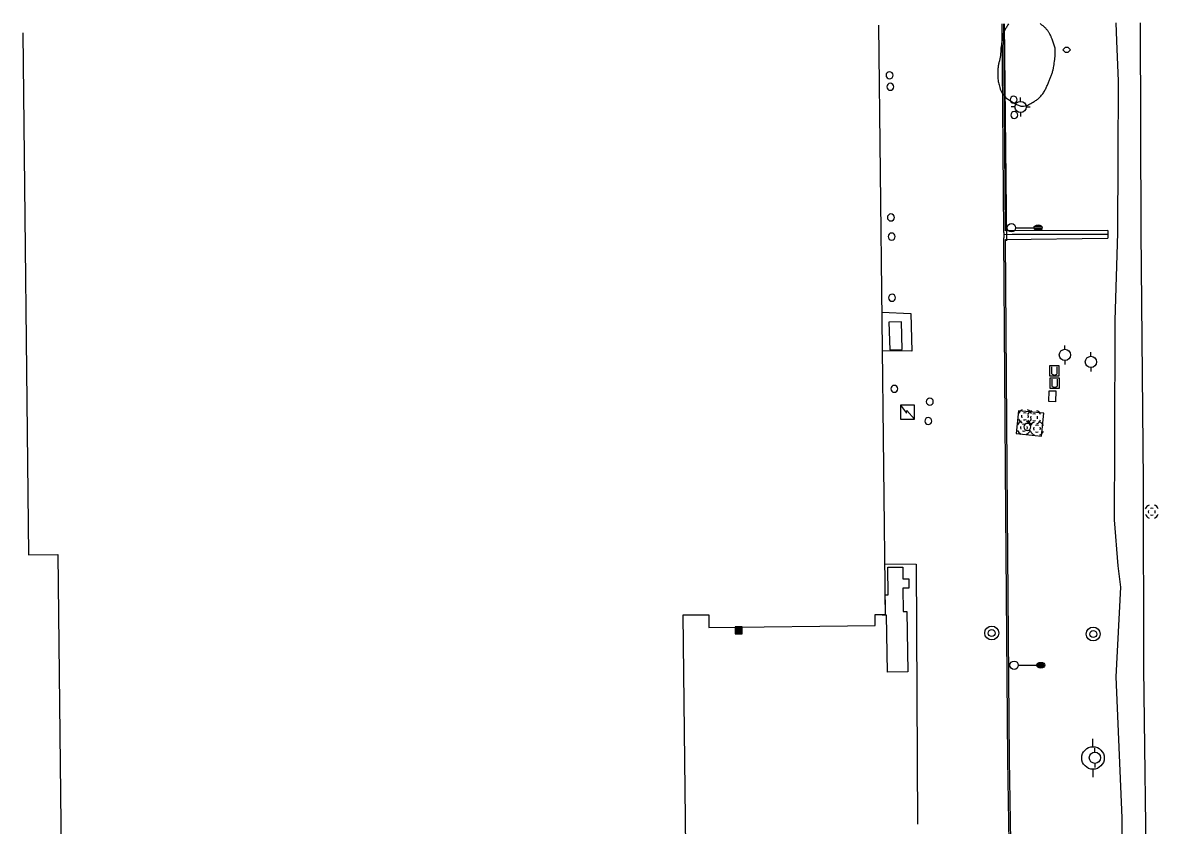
# Model space of a CAD drawing. Extents: x 2145380 to 2157287, y 139568 to 149130.
# Drawn here: x 2147873.3 to 2148277.8, y 143383.4 to 143669.3 of the extents above; entities that cross this region are included whole.
import ezdxf

# ---------------------------------------------------------------- set-up
doc = ezdxf.new("R2010")
doc.units = 0
for name, color, linetype in [('Default', 7, 'Continuous'), ('TOPO_Asphalt', 7, 'Continuous'), ('TOPO_Building', 7, 'Continuous'), ('TOPO_Concrete', 7, 'Continuous'), ('TOPO_Curb Back', 7, 'Continuous'), ('TOPO_DRAIN_Manhole', 7, 'Continuous'), ('TOPO_Fence', 7, 'Continuous'), ('TOPO_Flowline', 7, 'Continuous'), ('TOPO_Guardrail', 7, 'Continuous'), ('TOPO_Light Pole', 7, 'Continuous'), ('TOPO_Misc', 7, 'Continuous'), ('TOPO_Misc Line', 7, 'Continuous'), ('TOPO_Power Pole', 7, 'Continuous'), ('TOPO_San Manhole', 7, 'Continuous'), ('TOPO_Tree Line', 7, 'Continuous'), ('TOPO_Wall Freestanding', 7, 'Continuous'), ('TOPO_Water Fire Hydrant', 7, 'Continuous')]:
    doc.layers.add(name, color=color, linetype=linetype)

# ---------------------------------------------------------------- blocks, each defined once
blk = doc.blocks.new('POST')
at = {"layer": 'TOPO_Misc'}
for start, end in [(90, 180), (180, 270), (360, 90), (270, 0)]:
    blk.add_arc((0, 0), 3.16, start, end, dxfattribs=at)
blk = doc.blocks.new('CB')
at = {"layer": 'TOPO_Misc'}
for p, q in [((-3.1, 3), (3.2, 3)), ((-3.1, 2.7), (3.2, 2.7)), ((-3.1, 2.4), (3.2, 2.4)), ((-3.1, 2), (3.2, 2)), ((-3.1, 1.7), (3.2, 1.7)), ((-3.1, 1.4), (3.2, 1.4)), ((-3.1, 1.1), (3.2, 1.1)), ((-3.1, 0.8), (3.2, 0.8)), ((-3.1, 0.5), (3.2, 0.5)), ((-3.1, 0.1), (3.2, 0.1)), ((-3.1, -0.2), (3.2, -0.2)), ((-3.1, -0.5), (3.2, -0.5)), ((-3.1, -0.8), (3.2, -0.8)), ((-3.1, -1.1), (3.3, -1.1)), ((-3.1, -1.4), (3.3, -1.4)), ((-3.1, -1.8), (3.3, -1.8)), ((-3.1, -2.1), (3.3, -2.1)), ((-3.1, -2.4), (3.3, -2.4)), ((-3.1, -2.7), (3.3, -2.7)), ((-3.1, -3), (3.3, -3))]:
    blk.add_line(p, q, dxfattribs=at)
blk.add_lwpolyline([(3.3, -3.3), (3.2, 3.1), (-3.1, 3), (-3.1, -3.3), (3.3, -3.3)], dxfattribs=at)
blk = doc.blocks.new('FIRHYD')
at = {"layer": 'TOPO_Water Fire Hydrant'}
for p, q in [((0, 10.2), (0, 17.3)), ((10.2, 0), (17.3, 0)), ((-10.2, 0), (-17.3, 0)), ((0, -10.2), (0, -17.3))]:
    blk.add_line(p, q, dxfattribs=at)
blk.add_circle((0, 0), 10.2, dxfattribs=at)
blk = doc.blocks.new('LP')
at = {"layer": 'TOPO_Light Pole'}
blk.add_line((3.8, 0), (20.3, 0), dxfattribs=at)
for points in [[(20.3, 0), (27.9, 0)], [(20.3, 0), (23.5, 0)], [(20.8, 1.3), (27.4, 1.3)], [(20.8, 1.3), (23.5, 1.3)], [(23.7, 1.3), (27.4, 1.3)], [(23.7, 0), (27.9, 0)], [(20.8, -1.3), (27.4, -1.3)], [(20.8, -1.3), (23.5, -1.3)], [(23.7, -1.3), (27.4, -1.3)]]:
    blk.add_lwpolyline(points, dxfattribs=at)
blk.add_circle((0, 0), 3.81, dxfattribs=at)
blk.add_ellipse((24.1, 0), major_axis=(3.81, 0), ratio=0.666667, dxfattribs=at)
blk = doc.blocks.new('POWPOL')
at = {"layer": 'TOPO_Power Pole'}
for p, q in [((0, 10.2), (0, 17.3)), ((0, -10.2), (0, -17.3))]:
    blk.add_line(p, q, dxfattribs=at)
blk.add_circle((0, 0), 10.2, dxfattribs=at)
blk = doc.blocks.new('MHEXST')
at = {"layer": 'TOPO_DRAIN_Manhole'}
for centre, radius, start, end in [((-0.1, 0.3), 12.7, 112.9748, 158.2636), ((-0.1, 0.1), 6.35, 157.9722, 204.161), ((-0.1, 0.1), 6.35, 66.1941, 113.691), ((-0.1, 0.3), 12.7, 22.0744, 68.6991), ((-0.1, 0.1), 6.35, 336.8023, 21.4046), ((-0.1, 0.3), 12.7, 202.6921, 248.1938), ((-0.1, 0.1), 6.35, 248.5791, 293.1995), ((-0.1, 0.3), 12.7, 291.7963, 337.3032)]:
    blk.add_arc(centre, radius, start, end, dxfattribs=at)
blk = doc.blocks.new('EXMHSS')
at = {"layer": 'Default'}
for radius in [6.3, 3.13]:
    blk.add_circle((0, 0), radius, dxfattribs=at)

msp = doc.modelspace()

# ---------------------------------------------------------------- linework, layer by layer
at = {"layer": 'TOPO_Asphalt'}
msp.add_line((2148222.78, 143594.52), (2148222.76, 143592.64), dxfattribs=at)
msp.add_lwpolyline([(2148273.47, 143339.76), (2148273.8, 143355.51), (2148272.72, 143439.42), (2148272.54, 143505.89), (2148271.74, 143594.8), (2148271.55, 143669.29)], dxfattribs=at)
at = {"layer": 'TOPO_Building'}
msp.add_lwpolyline([(2147873.27, 143665.68), (2147875.33, 143479.79), (2147885.79, 143479.91), (2147886.96, 143373.39), (2148061.61, 143375.32), (2148062.53, 143291.91), (2148110.45, 143292.43), (2148108.62, 143458.32), (2148117.66, 143458.42), (2148117.71, 143453.92), (2148177.01, 143454.58), (2148176.97, 143458.5), (2148180.6, 143458.54), (2148178.28, 143668.45)], dxfattribs=at)
at = {"layer": 'TOPO_Concrete'}
for p, q in [((2148259.9, 143595.26), (2148223.38, 143595.13)), ((2148259.9, 143595.26), (2148259.84, 143592.5)), ((2148223.36, 143592.05), (2148259.84, 143592.5))]:
    msp.add_line(p, q, dxfattribs=at)
for points in [[(2148238.82, 143534.32), (2148238.91, 143538.17), (2148241.36, 143538.11), (2148241.27, 143534.26), (2148238.82, 143534.32)], [(2148227.24, 143522.91), (2148236.26, 143522.02), (2148237.07, 143530.17), (2148228.05, 143531.06), (2148227.24, 143522.91)]]:
    msp.add_lwpolyline(points, dxfattribs=at)
at = {"layer": 'TOPO_Curb Back'}
for p, q in [((2148222.78, 143594.52), (2148222.17, 143668.84)), ((2148223.38, 143595.13), (2148222.77, 143668.85))]:
    msp.add_line(p, q, dxfattribs=at)
for points in [[(2148225.03, 143355.15), (2148224.24, 143406.75), (2148223.57, 143494.79), (2148222.76, 143592.64)], [(2148225.62, 143355.77), (2148224.84, 143406.75), (2148224.17, 143494.79), (2148223.36, 143592.05)]]:
    msp.add_lwpolyline(points, dxfattribs=at)
at = {"layer": 'TOPO_Fence'}
msp.add_lwpolyline([(2148179.41, 143566.23), (2148189.74, 143565.71), (2148190.04, 143552.33), (2148179.56, 143552.37)], dxfattribs=at)
at = {"layer": 'TOPO_Flowline'}
for points in [[(2148264.24, 143329.98), (2148264.76, 143356.25), (2148265, 143386.06), (2148262.78, 143436.28), (2148264.53, 143468.28), (2148263.55, 143475.88), (2148262.26, 143492.19), (2148262.41, 143519.47), (2148262.53, 143563.18), (2148263.42, 143594.49), (2148263.57, 143621.19), (2148263.64, 143648.52), (2148263.12, 143662.8), (2148262.85, 143669.21)], [(2148222.72, 143593.82), (2148225.79, 143593.93), (2148238.02, 143593.99), (2148249.19, 143594.02), (2148260.01, 143593.97)]]:
    msp.add_lwpolyline(points, dxfattribs=at)
at = {"layer": 'TOPO_Guardrail'}
msp.add_line((2148223.9, 143591.57), (2148223.11, 143668.85), dxfattribs=at)
at = {"layer": 'TOPO_Misc'}
for p, q in [((2148244.67, 143660.41), (2148243.89, 143659.63)), ((2148243.89, 143659.63), (2148244.67, 143658.85)), ((2148245.76, 143660.41), (2148244.67, 143660.41)), ((2148246.54, 143659.63), (2148245.76, 143660.41)), ((2148245.76, 143658.85), (2148246.54, 143659.63)), ((2148244.67, 143658.85), (2148245.76, 143658.85)), ((2148239.79, 143546.71), (2148239.79, 143544.3)), ((2148241.87, 143544.31), (2148241.87, 143546.72)), ((2148239.88, 143542.35), (2148239.88, 143539.95)), ((2148241.96, 143539.95), (2148241.96, 143542.36))]:
    msp.add_line(p, q, dxfattribs=at)
for points in [[(2148239.2, 143543.39), (2148239.2, 143547.15), (2148242.46, 143547.15), (2148242.46, 143543.39), (2148239.2, 143543.39)], [(2148239.29, 143539.04), (2148239.29, 143542.8), (2148242.55, 143542.8), (2148242.55, 143539.04), (2148239.29, 143539.04)], [(2148190.98, 143528.12), (2148190.97, 143533.12), (2148185.98, 143533.11), (2148185.99, 143528.12), (2148190.98, 143528.12)], [(2148185.98, 143533.11), (2148188.09, 143530.24), (2148188.31, 143531.18), (2148190.98, 143528.12)]]:
    msp.add_lwpolyline(points, dxfattribs=at)
for centre in [(2148240.83, 143545.12), (2148240.92, 143540.77)]:
    msp.add_arc(centre, 1.32, 218.3412, 322.0625, dxfattribs=at)
at = {"layer": 'TOPO_Misc Line'}
msp.add_lwpolyline([(2148186.64, 143552.91), (2148186.3, 143562.77), (2148181.84, 143562.61), (2148182.18, 143552.76), (2148186.64, 143552.91)], dxfattribs=at)
msp.add_lwpolyline([(2148188.24, 143459.62), (2148188.6, 143438.13), (2148181.35, 143438.01), (2148181.02, 143458.3), (2148179.46, 143458.27), (2148179.45, 143458.53), (2148180.6, 143458.54), (2148180.52, 143465.47), (2148181.62, 143465.48), (2148181.46, 143475.3), (2148186.81, 143475.39), (2148186.88, 143471.16), (2148188.92, 143471.19), (2148188.98, 143467.89), (2148186.83, 143467.86), (2148186.96, 143459.6)], close=True, dxfattribs=at)
at = {"layer": 'TOPO_Tree Line'}
msp.add_open_spline([(2148224.48, 143668.87), (2148224.19, 143668.39), (2148223.9, 143667.9), (2148223.62, 143667.42), (2148222.44, 143665.46), (2148222.18, 143663.05), (2148221.86, 143660.77), (2148221.69, 143659.54), (2148221.71, 143658.29), (2148221.53, 143657.07), (2148221.36, 143655.95), (2148220.98, 143654.85), (2148220.82, 143653.72), (2148220.62, 143652.25), (2148220.63, 143650.74), (2148220.74, 143649.25), (2148220.8, 143648.39), (2148220.99, 143647.54), (2148221.23, 143646.69), (2148221.51, 143645.66), (2148221.89, 143644.71), (2148222.55, 143643.81), (2148223.52, 143642.5), (2148224.7, 143641.75), (2148226.14, 143640.91), (2148227.37, 143640.2), (2148228.62, 143639.53), (2148229.85, 143639.61), (2148230.9, 143639.68), (2148231.95, 143640.24), (2148232.98, 143640.86), (2148234.17, 143641.58), (2148235.16, 143642.25), (2148236.07, 143643.22), (2148236.54, 143643.72), (2148236.93, 143644.25), (2148237.24, 143644.84), (2148237.9, 143646.09), (2148238.48, 143647.35), (2148239, 143648.65), (2148239.48, 143649.82), (2148239.94, 143650.97), (2148240.27, 143652.19), (2148240.57, 143653.28), (2148240.71, 143654.4), (2148240.87, 143655.51), (2148241.04, 143656.69), (2148241.19, 143657.89), (2148241.14, 143659.08), (2148241.08, 143660.6), (2148240.53, 143662.06), (2148239.98, 143663.52), (2148239.64, 143664.42), (2148239.29, 143665.26), (2148238.73, 143666.04), (2148238.09, 143666.93), (2148237.37, 143667.71), (2148236.52, 143668.36), (2148236.26, 143668.56), (2148235.99, 143668.77), (2148235.73, 143668.97)], degree=3, dxfattribs=at)
at = {"layer": 'TOPO_Wall Freestanding'}
msp.add_lwpolyline([(2148180.41, 143476.56), (2148191.56, 143476.44), (2148192.02, 143383.81)], dxfattribs=at)

# ---------------------------------------------------------------- block references
at = {"layer": 'TOPO_DRAIN_Manhole', "xscale": 0.19685000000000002, "yscale": 0.19685000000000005}
for p in [(2148230.34, 143529.03), (2148233.64, 143528.71), (2148229.99, 143525.02), (2148234.63, 143524.7), (2148275.56, 143495.11)]:
    msp.add_blockref('MHEXST', p, dxfattribs=at)
at = {"layer": 'TOPO_Light Pole', "xscale": 0.39370000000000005, "yscale": 0.3937000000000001}
for p in [(2148225.53, 143596.27), (2148226.47, 143440.43)]:
    msp.add_blockref('LP', p, dxfattribs=at)
at = {"layer": 'TOPO_Misc', "xscale": 0.39370000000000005, "yscale": 0.3937000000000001}
for name, p in [('POST', (2148182.1, 143650.59)), ('POST', (2148182.37, 143646.46)), ('POST', (2148226.31, 143641.85)), ('POST', (2148226.53, 143636.38)), ('POST', (2148182.57, 143599.92)), ('POST', (2148182.85, 143593.13)), ('POST', (2148183, 143571.31)), ('POST', (2148183.77, 143538.88)), ('POST', (2148196.45, 143534.3)), ('POST', (2148195.88, 143527.39)), ('POST', (2148231.21, 143525.33)), ('CB', (2148128.3, 143452.94))]:
    msp.add_blockref(name, p, dxfattribs=at)
at = {"layer": 'TOPO_Power Pole'}
for p, xscale, yscale in [((2148244.59, 143550.96), 0.19685000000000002, 0.19685000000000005), ((2148253.84, 143548.48), 0.19685000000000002, 0.19685000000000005), ((2148254.58, 143407.39), 0.39370000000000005, 0.3937000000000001), ((2148255.27, 143407.46), 0.19685000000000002, 0.19685000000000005)]:
    msp.add_blockref('POWPOL', p, dxfattribs=dict(at, xscale=xscale, yscale=yscale))
at = {"layer": 'TOPO_San Manhole', "xscale": 0.39370000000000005, "yscale": 0.3937000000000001}
for p in [(2148218.5, 143451.9), (2148254.67, 143451.54)]:
    msp.add_blockref('EXMHSS', p, dxfattribs=at)
at = {"layer": 'TOPO_Water Fire Hydrant', "xscale": 0.19685000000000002, "yscale": 0.19685000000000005}
msp.add_blockref('FIRHYD', (2148228.78, 143639.28), dxfattribs=at)

doc.saveas('drawing.dxf')
